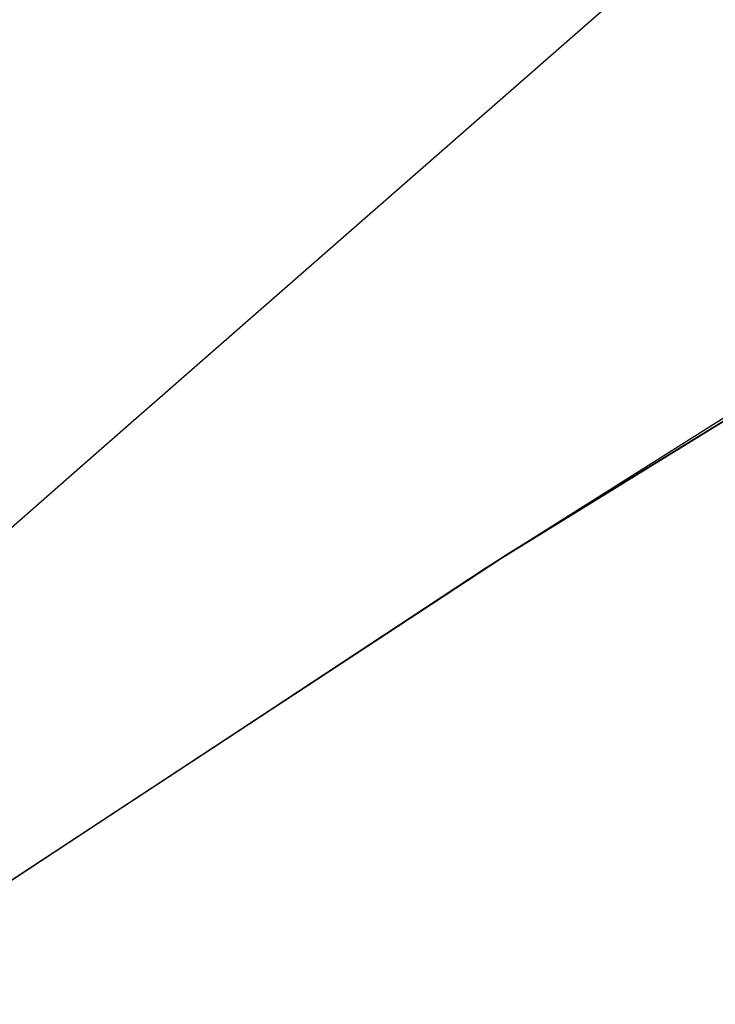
# Model space of a CAD drawing. Header units: metres. Extents: x 209848 to 209928, y 1182430 to 1182563.
# Tile 1042 of 1056: x 209854.274 to 209854.528, y 1182507.22 to 1182507.578. Entities that reach past the tile are written whole.
import ezdxf

# ---------------------------------------------------------------- set-up
doc = ezdxf.new("R2010")
doc.units = ezdxf.units.M
doc.header["$MEASUREMENT"] = 0
doc.linetypes.add('DGN Style 2', pattern=[15.036391, 9.021834, -6.014556])
doc.layers.get('0').update_dxf_attribs({"color": 254})

# ---------------------------------------------------------------- blocks, each defined once
blk = doc.blocks.new('ATTEMP')
at = {"color": 5, "linetype": 'Continuous', "flags": 128}
for points in [[(-6.16504, 7.82024), (-5.96117, 8.00089), (-5.75744, 8.18061), (-5.55388, 8.35942), (-5.3505, 8.53739), (-5.14733, 8.71456), (-4.94436, 8.89096), (-4.74162, 9.06663), (-4.53911, 9.24162), (-4.33683, 9.41596), (-4.13479, 9.58969), (-3.93299, 9.76285), (-3.73144, 9.93546), (-3.53012, 10.10755), (-3.32904, 10.27916), (-3.1282, 10.45031), (-2.92759, 10.62103), (-2.7272, 10.79134), (-2.52704, 10.96127), (-2.3271, 11.13084)], [(-6.12482, 7.8181), (-5.89239, 7.99121), (-5.65488, 8.15765), (-5.41251, 8.31724), (-5.17812, 8.46542), (-4.94507, 8.61166), (-4.71223, 8.75682), (-4.47963, 8.90093), (-4.2473, 9.04406), (-4.01526, 9.18626), (-3.78353, 9.32757), (-3.55212, 9.46805), (-3.32104, 9.60773), (-3.09031, 9.74667), (-2.85991, 9.88491), (-2.62986, 10.02249), (-2.40016, 10.15945), (-2.1708, 10.29582), (-1.94177, 10.43165), (-1.71309, 10.56695), (-1.48473, 10.70178), (-1.2567, 10.83615), (-1.02899, 10.97009), (-0.80158, 11.10363)], [(-6.11583, 7.82499), (-5.8829, 7.99805), (-5.6449, 8.16442), (-5.40203, 8.32392), (-5.15449, 8.4764), (-4.90248, 8.62171), (-4.64622, 8.75972), (-4.38591, 8.89028), (-4.12179, 9.01326), (-3.85543, 9.12803), (-3.5998, 9.23394), (-3.34451, 9.33869), (-3.08957, 9.44234), (-2.83502, 9.54495), (-2.5809, 9.64657), (-2.3272, 9.74726), (-2.07395, 9.84708), (-1.82116, 9.94607)], [(-6.11783, 7.82346), (-5.88501, 7.99653), (-5.64712, 8.16291), (-5.40436, 8.32243), (-5.15693, 8.47494), (-4.90503, 8.62029), (-4.64888, 8.75833), (-4.38869, 8.88893), (-4.12468, 9.01197), (-3.85708, 9.12731), (-3.58611, 9.23484), (-3.31201, 9.33447), (-3.035, 9.42607), (-2.75533, 9.50958), (-2.47324, 9.58489), (-2.18898, 9.65193), (-1.90278, 9.71064)], [(-6.12063, 7.82131), (-5.88796, 7.9944), (-5.65023, 8.16081), (-5.40762, 8.32036), (-5.16035, 8.4729), (-4.90861, 8.6183), (-4.65261, 8.75639), (-4.39258, 8.88705), (-4.12872, 9.01015), (-3.86128, 9.12557), (-3.59046, 9.23319), (-3.31651, 9.3329), (-3.03966, 9.42461), (-2.76014, 9.50822), (-2.4782, 9.58365), (-2.19407, 9.65081), (-1.90801, 9.70964)], [(-6.12482, 7.8181), (-5.89239, 7.99121), (-5.65488, 8.15765), (-5.41251, 8.31724), (-5.16546, 8.46985), (-4.91396, 8.61531), (-4.6582, 8.75348), (-4.3984, 8.88423), (-4.13478, 9.00743), (-3.86756, 9.12296), (-3.59698, 9.2307), (-3.32326, 9.33055), (-3.04663, 9.42241), (-2.76734, 9.50618), (-2.48561, 9.58177), (-2.20171, 9.64912), (-1.91586, 9.70815), (-1.62832, 9.75879)], [(-6.12482, 7.8181), (-5.89239, 7.99121), (-5.65488, 8.15765), (-5.41251, 8.31724), (-5.16546, 8.46985), (-4.91396, 8.61531), (-4.6582, 8.75348), (-4.3984, 8.88423), (-4.13478, 9.00743), (-3.86756, 9.12296), (-3.59698, 9.2307), (-3.32326, 9.33055), (-3.04663, 9.42241), (-2.76734, 9.50618), (-2.48561, 9.58177), (-2.20171, 9.64912), (-1.91586, 9.70815), (-1.62832, 9.75879)]]:
    blk.add_lwpolyline(points, dxfattribs=at)

msp = doc.modelspace()

# ---------------------------------------------------------------- block references
at = {"color": 1, "linetype": 'DGN Style 2'}
msp.add_blockref('ATTEMP', (209859.85591, 1182499.06107), dxfattribs=at)

doc.saveas('drawing.dxf')
